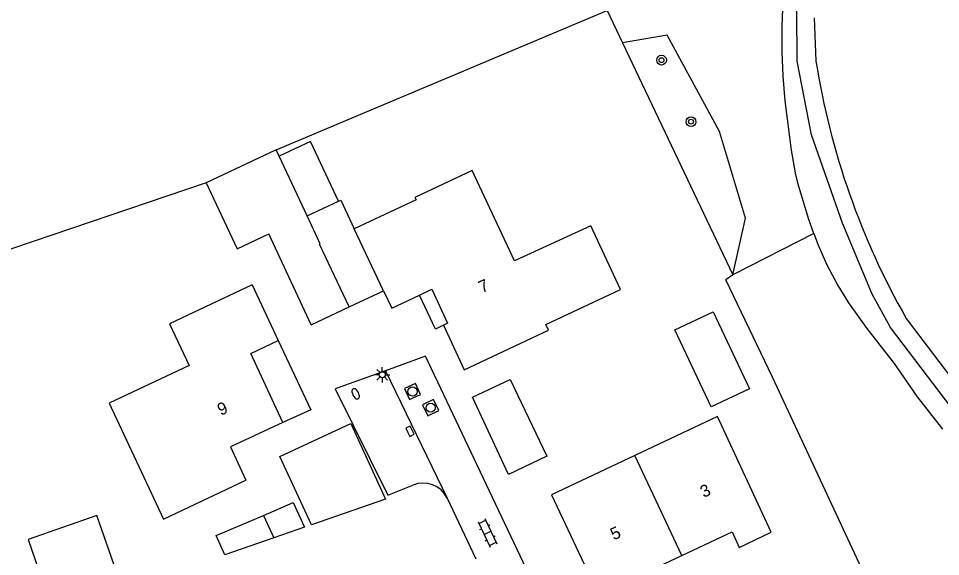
# Model space of a CAD drawing. Extents: x 128999 to 131010, y 395498 to 399007.
# Drawn here: x 130874.7 to 130950.5, y 395562.6 to 395606.9 of the extents above; entities that cross this region are included whole.
import ezdxf

# ---------------------------------------------------------------- set-up
doc = ezdxf.new("R2010")
doc.units = 0
for name, color, linetype in [('gg-afsc-erfafscheiding', 7, 'Continuous'), ('gg-anno-huisnummerreeks BGT', 7, 'Continuous'), ('gg-bbg-bijgebouw', 7, 'Continuous'), ('gg-bbg-gedigitaliseerde bebouwing', 7, 'Continuous'), ('gg-bbg-gedigitaliseerde bijgebouw', 7, 'Continuous'), ('gg-bbg-hoofdgebouw', 7, 'Continuous'), ('gg-bbg-luifel en loopbrug', 7, 'Continuous'), ('gg-bbg-onder overbouw', 7, 'Continuous'), ('gg-bbg-pand overbouw', 7, 'Continuous'), ('gg-bbg-tussenscheiding', 7, 'Continuous'), ('gg-knt-BGT kruinlijn', 7, 'Continuous'), ('gg-knt-verharding', 7, 'Continuous'), ('gg-kntw-beschoeiing', 7, 'Continuous'), ('gt-grn-groengrens', 7, 'Continuous'), ('gt-grn-vlakafsluiter', 7, 'Continuous'), ('gt-grn-weggrens', 7, 'Continuous'), ('gt-symb-boom', 7, 'Continuous'), ('gt-symb-brandkraan', 7, 'Continuous'), ('gt-symb-klinker verharding', 7, 'Continuous'), ('gt-symb-kolk', 7, 'Continuous'), ('gt-symb-lichtmast', 7, 'Continuous'), ('gt-symb-rioolschacht', 7, 'Continuous')]:
    doc.layers.add(name, color=color, linetype=linetype)

# ---------------------------------------------------------------- blocks, each defined once
blk = doc.blocks.new('gt0-BOOM')
at = {"layer": 'gt-symb-boom'}
for radius in [0.4, 0.2]:
    blk.add_circle((0, 0), radius, dxfattribs=at)
blk = doc.blocks.new('gt0-KL1')
at = {"layer": 'gt-symb-klinker verharding'}
for p, q in [((-1.15, 0.3), (1.15, 0.3)), ((-1, -0.3), (-1, 0.3)), ((-0.5, 0.3), (-0.5, 0.45)), ((0, -0.3), (0, 0.3)), ((0.5, 0.3), (0.5, 0.45)), ((1, -0.3), (1, 0.3)), ((-1.15, -0.3), (1.15, -0.3)), ((-0.5, -0.45), (-0.5, -0.3)), ((0.5, -0.45), (0.5, -0.3))]:
    blk.add_line(p, q, dxfattribs=at)
blk = doc.blocks.new('gt0-LMAST')
at = {"layer": 'gt-symb-lichtmast'}
for p, q in [((-0.182, 0.173), (-0.447, 0.438)), ((-0.005, 0.246), (-0.005, 0.621)), ((0.172, 0.173), (0.437, 0.438)), ((-0.255, -0.004), (-0.63, -0.004)), ((-0.182, -0.181), (-0.447, -0.446)), ((-0.005, -0.254), (-0.005, -0.629)), ((0.437, -0.446), (0.172, -0.181)), ((0.245, -0.004), (0.62, -0.004))]:
    blk.add_line(p, q, dxfattribs=at)
blk.add_circle((-0.005, -0.004), 0.25, dxfattribs=at)
blk = doc.blocks.new('gt0-BR')
at = {"layer": 'gt-symb-brandkraan'}
for centre, radius, start, end in [((-0.244, 0), 0.206, 107.56694, 252.43307), ((0.599, -2.664), 3, 106.89205, 107.56694), ((0, -0.691), 0.938, 73.10799, 106.89205), ((-0.599, -2.664), 3, 72.43309, 73.10799), ((0.244, 0), 0.206, 287.56695, 72.43309), ((0.599, 2.664), 3, 252.43307, 253.10797), ((0, 0.691), 0.938, 253.10797, 286.89206), ((-0.599, 2.664), 3, 286.89206, 287.56695)]:
    blk.add_arc(centre, radius, start, end, dxfattribs=at)
blk = doc.blocks.new('gt0-KOLK')
at = {"layer": 'gt-symb-kolk'}
blk.add_lwpolyline([(0, 0), (0.375, 0), (0.375, 0.4), (-0.375, 0.4), (-0.375, 0), (0, 0)], dxfattribs=at)
blk = doc.blocks.new('gt0-RS')
at = {"layer": 'gt-symb-rioolschacht'}
blk.add_lwpolyline([(-0.5, -0.5), (0.5, -0.5), (0.5, 0.5), (-0.5, 0.5)], close=True, dxfattribs=at)
blk.add_circle((0, 0), 0.375, dxfattribs=at)

msp = doc.modelspace()

# ---------------------------------------------------------------- linework, layer by layer
at = {"layer": 'gg-afsc-erfafscheiding'}
for p, q in [((130895.877, 395596.069), (130923.105, 395607.51)), ((130923.105, 395607.51), (130924.357, 395604.875)), ((130924.357, 395604.875), (130933.417, 395585.802)), ((130933.417, 395585.802), (130932.858, 395585.373))]:
    msp.add_line(p, q, dxfattribs=at)
msp.add_lwpolyline([(130890.123, 395593.369), (130869.495, 395586.372), (130869.253, 395587.174)], dxfattribs=at)
at = {"layer": 'gg-bbg-bijgebouw'}
for p, q in [((130901.887, 395583.154), (130904.713, 395584.481)), ((130898.759, 395581.677), (130901.887, 395583.154))]:
    msp.add_line(p, q, dxfattribs=at)
for points in [[(130912.026, 395575.752), (130915.124, 395577.196), (130918.141, 395570.887), (130914.994, 395569.382), (130912.026, 395575.752)], [(130875.49, 395564.059), (130877.295, 395558.864), (130882.963, 395560.833), (130881.158, 395566.028), (130875.49, 395564.059)]]:
    msp.add_lwpolyline(points, dxfattribs=at)
at = {"layer": 'gg-bbg-gedigitaliseerde bebouwing'}
msp.add_line((130925.383, 395570.948), (130918.529, 395567.715), dxfattribs=at)
for points in [[(130911.334, 395577.994), (130918.27, 395581.25), (130918.05, 395581.72), (130924.185, 395584.589), (130921.745, 395589.819), (130915.477, 395586.935), (130911.992, 395594.376), (130907.297, 395592.164), (130907.389, 395591.97), (130902.313, 395589.579)], [(130893.907, 395584.972), (130887.13, 395581.78), (130888.74, 395578.35), (130882.16, 395575.25), (130886.64, 395565.73), (130893.384, 395568.931)], [(130936.581, 395564.639), (130932.17, 395574.15), (130925.383, 395570.948)]]:
    msp.add_lwpolyline(points, dxfattribs=at)
at = {"layer": 'gg-bbg-gedigitaliseerde bijgebouw'}
for p, q in [((130895.877, 395596.069), (130890.123, 395593.369)), ((130896.123, 395595.544), (130895.877, 395596.069)), ((130898.426, 395590.638), (130896.123, 395595.544)), ((130898.426, 395590.638), (130901.022, 395591.86)), ((130898.759, 395581.677), (130895.29, 395589.16)), ((130894.852, 395566.013), (130895.694, 395564.192))]:
    msp.add_line(p, q, dxfattribs=at)
for points in [[(130890.123, 395593.369), (130892.674, 395587.932), (130895.29, 395589.16)], [(130901.022, 395591.86), (130901.195, 395591.942), (130902.313, 395589.579)], [(130934.8, 395576.44), (130931.64, 395574.95), (130928.66, 395581.27), (130931.82, 395582.76), (130934.8, 395576.44)], [(130895.694, 395564.192), (130891.667, 395562.798), (130890.947, 395564.384), (130894.852, 395566.013)]]:
    msp.add_lwpolyline(points, dxfattribs=at)
at = {"layer": 'gg-bbg-hoofdgebouw'}
for p, q in [((130893.907, 395584.972), (130896.042, 395580.411)), ((130909.634, 395581.649), (130911.334, 395577.994))]:
    msp.add_line(p, q, dxfattribs=at)
for points in [[(130904.713, 395584.481), (130905.396, 395583.046), (130907.679, 395584.137)], [(130907.679, 395584.137), (130908.681, 395584.616), (130909.967, 395581.827), (130909.634, 395581.649)], [(130896.437, 395573.648), (130892.125, 395571.654), (130893.384, 395568.931)], [(130918.529, 395567.715), (130922.993, 395558.248), (130925.6, 395559.468), (130924.997, 395560.73), (130929.242, 395562.733)], [(130929.242, 395562.733), (130933.383, 395564.688), (130933.961, 395563.389), (130936.581, 395564.639)]]:
    msp.add_lwpolyline(points, dxfattribs=at)
at = {"layer": 'gg-bbg-luifel en loopbrug'}
for points in [[(130901.022, 395591.86), (130898.713, 395596.764), (130896.123, 395595.544)], [(130909.634, 395581.649), (130908.978, 395581.344), (130907.679, 395584.137)], [(130898.789, 395565.264), (130896.193, 395570.878), (130902.018, 395573.571), (130904.884, 395567.374), (130898.789, 395565.264)], [(130894.852, 395566.013), (130897.294, 395567.087), (130898.227, 395565.07), (130895.694, 395564.192)]]:
    msp.add_lwpolyline(points, dxfattribs=at)
at = {"layer": 'gg-bbg-onder overbouw'}
msp.add_lwpolyline([(130896.437, 395573.648), (130893.803, 395579.345), (130896.042, 395580.411)], dxfattribs=at)
at = {"layer": 'gg-bbg-pand overbouw'}
msp.add_lwpolyline([(130896.042, 395580.411), (130898.73, 395574.716), (130896.437, 395573.648)], dxfattribs=at)
at = {"layer": 'gg-bbg-tussenscheiding'}
for p, q in [((130899.499, 395588.352), (130898.426, 395590.638)), ((130904.713, 395584.481), (130902.313, 395589.579)), ((130929.242, 395562.733), (130925.383, 395570.948))]:
    msp.add_line(p, q, dxfattribs=at)
msp.add_lwpolyline([(130901.887, 395583.154), (130899.444, 395588.326), (130899.499, 395588.352)], dxfattribs=at)
at = {"layer": 'gg-knt-BGT kruinlijn'}
for points in [[(130940.095, 395589.204), (130939.675, 395590.354), (130938.857, 395593.045), (130938.621, 395594.018), (130938.254, 395596.035), (130937.731, 395600.106), (130937.555, 395602.126), (130937.489, 395604.125), (130937.496, 395606.21), (130937.603, 395609.125), (130937.768, 395611.333), (130938.048, 395613.789)], [(130940.095, 395589.204), (130940.422, 395588.307), (130941.117, 395586.682), (130942.056, 395584.916), (130942.93, 395583.508), (130944.437, 395581.394), (130946.68, 395578.514), (130948.573, 395575.781), (130950.678, 395573.112)]]:
    msp.add_lwpolyline(points, dxfattribs=at)
at = {"layer": 'gg-knt-verharding'}
msp.add_line((130909.95, 395567.446), (130912.314, 395562.455), dxfattribs=at)
for points in [[(130920.959, 395552.14), (130908.172, 395579.106), (130904.867, 395577.918)], [(130904.867, 395577.918), (130900.726, 395576.429), (130905.057, 395567.691), (130907.113, 395568.525)]]:
    msp.add_lwpolyline(points, dxfattribs=at)
msp.add_arc((130907.948, 395566.452), 2.235, 26.39966, 111.95358, dxfattribs=at)
at = {"layer": 'gg-kntw-beschoeiing'}
msp.add_line((130940.106, 395606.921), (130940.265, 395603.351), dxfattribs=at)
msp.add_lwpolyline([(130947.689, 395582.218), (130954.183, 395573.656), (130959.957, 395562.734), (130963.142, 395549.2), (130968.675, 395538.905), (130974.083, 395533.159), (130976.581, 395534.335)], dxfattribs=at)
msp.add_arc((131001.717, 395613.069), 62.216, 188.9859, 209.72674, dxfattribs=at)
at = {"layer": 'gt-grn-groengrens'}
msp.add_line((130940.095, 395589.204), (130933.417, 395585.802), dxfattribs=at)
for points in [[(130978.363, 395533.685), (130973.726, 395531.349), (130967.458, 395538.063), (130961.757, 395548.698), (130958.51, 395562.302), (130952.905, 395572.891), (130946.4, 395581.473), (130944.887, 395584.206), (130942.44, 395590.052), (130939.907, 395597.303), (130938.713, 395603.361), (130938.669, 395611.548), (130939.665, 395616.571), (130941.508, 395620.712), (130944.03, 395624.393), (130949.294, 395629.39), (130952.351, 395631.22), (130957.499, 395633.237), (130961.341, 395633.728), (130967.631, 395633.804)], [(130933.417, 395585.802), (130934.484, 395590.461), (130932.337, 395597.564), (130928.043, 395605.494), (130924.357, 395604.875)]]:
    msp.add_lwpolyline(points, dxfattribs=at)
at = {"layer": 'gt-grn-vlakafsluiter'}
msp.add_lwpolyline([(130944.899, 395556.909), (130945.521, 395558.453), (130936.687, 395577.395), (130932.858, 395585.373)], dxfattribs=at)
at = {"layer": 'gt-grn-weggrens'}
msp.add_line((130904.867, 395577.918), (130909.95, 395567.446), dxfattribs=at)

# ---------------------------------------------------------------- block references
at = {"layer": 'gt-symb-boom'}
for p in [(130927.57, 395603.439), (130929.993, 395598.383)]:
    msp.add_blockref('gt0-BOOM', p, dxfattribs=at)
at = {"layer": 'gt-symb-brandkraan', "rotation": -63.76806006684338}
msp.add_blockref('gt0-BR', (130902.425, 395576.017), dxfattribs=at)
at = {"layer": 'gt-symb-klinker verharding', "rotation": -64.7165198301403}
msp.add_blockref('gt0-KL1', (130913.265, 395564.595), dxfattribs=at)
at = {"layer": 'gt-symb-kolk', "rotation": -63.6399417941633}
msp.add_blockref('gt0-KOLK', (130906.709, 395572.85), dxfattribs=at)
at = {"layer": 'gt-symb-lichtmast'}
msp.add_blockref('gt0-LMAST', (130904.617, 395577.59), dxfattribs=at)
at = {"layer": 'gt-symb-rioolschacht'}
for p, rotation in [((130907.095, 395576.208), -64.66472300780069), ((130908.595, 395574.879), -64.66472300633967)]:
    msp.add_blockref('gt0-RS', p, dxfattribs=dict(at, rotation=rotation))

# ---------------------------------------------------------------- texts
at = {"layer": 'gg-anno-huisnummerreeks BGT'}
for s, rotation, p in [('7', 24.8, (130912.813, 395584.277)), ('9', 24.8, (130891.343, 395574.209)), ('3', 25.3, (130931.04, 395567.452)), ('5', 25.3, (130923.654, 395563.966))]:
    msp.add_text(s, height=1, rotation=rotation, dxfattribs=at).set_placement(p)

doc.saveas('drawing.dxf')
